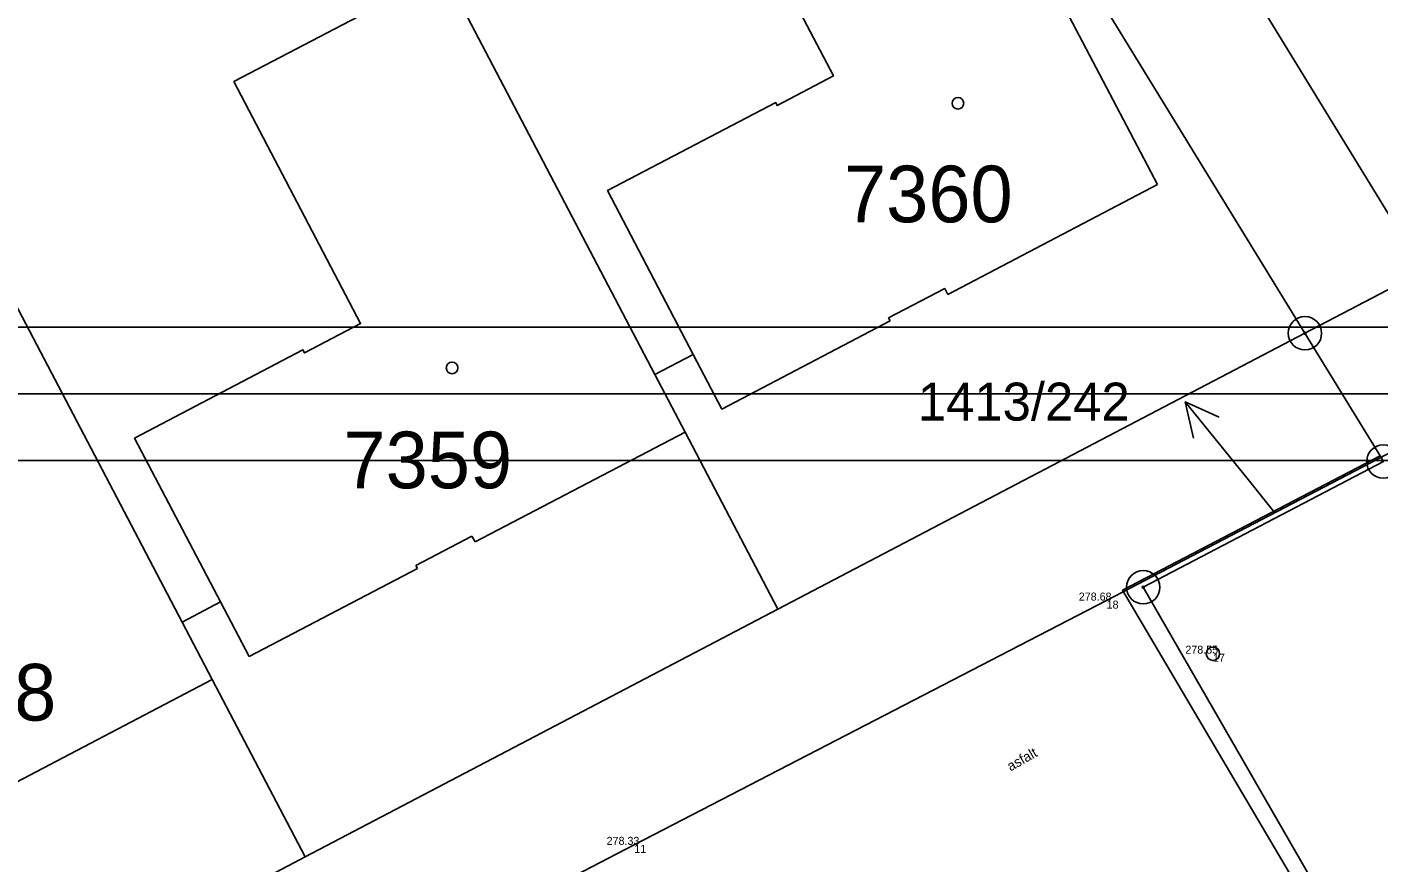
# Model space of a CAD drawing. Extents: x -771260 to -770828, y -1053564 to -1052811.
# Drawn here: x -770997.95 to -770957.41, y -1053134.53 to -1053109.45 of the extents above; entities that cross this region are included whole.
import ezdxf

# ---------------------------------------------------------------- set-up
doc = ezdxf.new("R2010")
doc.units = 0
for name, color, linetype in [('18_8_2023_ram_gs', 7, 'Continuous'), ('18_8_2023_vypln_ramu', 7, 'Continuous'), ('25_10_2019_asfalt', 7, 'Continuous'), ('25_10_2019_popis_povrchu', 7, 'Continuous'), ('25_10_2019_sachta', 7, 'Continuous'), ('25_10_2019_zamereny_bod', 7, 'Continuous'), ('25_10_2019_zamereny_bod_cislo', 7, 'Continuous'), ('25_10_2019_zamereny_bod_vyska', 7, 'Continuous'), ('Default', 7, 'Continuous'), ('DKM_Hranice parcel', 7, 'Continuous'), ('DKM_Parcelní čísla', 7, 'Continuous'), ('DKM_Pop  PČ popisy', 7, 'Continuous'), ('DKM_Vnitřní kresba', 7, 'Continuous'), ('DKM_Značky bodu BP', 7, 'Continuous'), ('DKM_Značky budov', 7, 'Continuous')]:
    doc.layers.add(name, color=color, linetype=linetype)

# ---------------------------------------------------------------- blocks, each defined once
blk = doc.blocks.new('6.200')
at = {"layer": '25_10_2019_sachta'}
blk.add_circle((0, 0), 10, dxfattribs=at)
blk = doc.blocks.new('POINT_DISPLAY')
at = {"layer": 'Default'}
blk.add_line((0, 0), (0, 0), dxfattribs=at)

msp = doc.modelspace()

# ---------------------------------------------------------------- linework, layer by layer
at = {"layer": '18_8_2023_ram_gs'}
for points in [[(-770830.522, -1053118.46), (-771040.522, -1053118.46), (-771040.522, -1053415.46), (-770830.522, -1053415.46)], [(-770832.522, -1053120.46), (-771038.522, -1053120.46), (-771038.522, -1053413.46), (-770832.522, -1053413.46)]]:
    msp.add_lwpolyline(points, close=True, dxfattribs=at)
at = {"layer": '18_8_2023_vypln_ramu'}
msp.add_lwpolyline([(-771040.522, -1053415.46), (-771036.522, -1053411.46), (-771036.522, -1053122.46), (-770834.522, -1053122.46), (-770830.522, -1053118.46), (-771040.522, -1053118.46)], close=True, dxfattribs=at)
at = {"layer": '25_10_2019_asfalt'}
for p, q in [((-770965.578, -1053126.659), (-770950.776, -1053118.92)), ((-770965.578, -1053126.659), (-770979.744, -1053133.988)), ((-770979.744, -1053133.988), (-770993.933, -1053141.321))]:
    msp.add_line(p, q, dxfattribs=at)
at = {"layer": 'DKM_Hranice parcel'}
for p, q in [((-770979, -1053087.02), (-770959.63, -1053118.64)), ((-770979.13, -1053119.88), (-770985.46, -1053107.79)), ((-770993.3, -1053127.31), (-770999.64, -1053115.22)), ((-770959.63, -1053118.64), (-770956.08, -1053116.78)), ((-770959.63, -1053118.64), (-770975.44, -1053126.92)), ((-770957.38, -1053122.32), (-770959.63, -1053118.64)), ((-770975.44, -1053126.92), (-770989.61, -1053134.35)), ((-770989.61, -1053134.35), (-771003.78, -1053141.77))]:
    msp.add_line(p, q, dxfattribs=at)
for points in [[(-770974.67, -1053076.44), (-770976.66, -1053083.17), (-770956.08, -1053116.78)], [(-770979.44, -1053087.25), (-770971.29, -1053100.37), (-770977.58, -1053103.66), (-770973.77, -1053110.92), (-770975.46, -1053111.81), (-770975.5, -1053111.72), (-770980.55, -1053114.36), (-770977.98, -1053119.28), (-770979.13, -1053119.88)], [(-770985.46, -1053107.79), (-770991.75, -1053111.09), (-770987.95, -1053118.35), (-770989.63, -1053119.23), (-770989.68, -1053119.14), (-770994.73, -1053121.79), (-770992.15, -1053126.7), (-770993.3, -1053127.31)], [(-770975.44, -1053126.92), (-770978.22, -1053121.61), (-770979.13, -1053119.88)], [(-770952.67, -1053147.43), (-770965.1, -1053126.35), (-770957.38, -1053122.32)], [(-770957.38, -1053122.32), (-770957.28, -1053122.49), (-770964.48, -1053126.26), (-770952.38, -1053147.28)], [(-770989.61, -1053134.35), (-770992.4, -1053129.03), (-770993.3, -1053127.31)]]:
    msp.add_lwpolyline(points, dxfattribs=at)
at = {"layer": 'DKM_Pop  PČ popisy'}
for p, q in [((-770961.33, -1053123.03), (-770963.219, -1053120.698)), ((-770963.219, -1053120.698), (-770962.199, -1053121.161)), ((-770963.219, -1053120.698), (-770962.977, -1053121.791)), ((-770960.53, -1053124.03), (-770961.33, -1053123.03))]:
    msp.add_line(p, q, dxfattribs=at)
at = {"layer": 'DKM_Vnitřní kresba'}
for p, q in [((-770964.05, -1053114.18), (-770971.29, -1053100.37)), ((-770970.34, -1053117.48), (-770964.05, -1053114.18)), ((-770970.43, -1053117.3), (-770972.12, -1053118.18)), ((-770970.43, -1053117.3), (-770970.34, -1053117.48)), ((-770977.12, -1053120.92), (-770972.07, -1053118.27)), ((-770972.12, -1053118.18), (-770972.07, -1053118.27)), ((-770977.98, -1053119.28), (-770977.12, -1053120.92)), ((-770984.51, -1053124.9), (-770978.22, -1053121.61)), ((-770986.29, -1053125.61), (-770984.61, -1053124.73)), ((-770984.61, -1053124.73), (-770984.51, -1053124.9)), ((-770991.29, -1053128.34), (-770986.24, -1053125.7)), ((-770986.24, -1053125.7), (-770986.29, -1053125.61)), ((-770992.15, -1053126.7), (-770991.29, -1053128.34)), ((-770998.69, -1053132.33), (-770992.4, -1053129.03))]:
    msp.add_line(p, q, dxfattribs=at)
at = {"layer": 'DKM_Značky bodu BP'}
for centre, radius in [((-770959.63, -1053118.64), 0.5), ((-770959.63, -1053118.64), 0.0303), ((-770957.28, -1053122.49), 0.5), ((-770964.48, -1053126.26), 0.5), ((-770964.48, -1053126.26), 0.0303)]:
    msp.add_circle(centre, radius, dxfattribs=at)
at = {"layer": 'DKM_Značky budov'}
for centre in [(-770970.037, -1053111.739), (-770985.207, -1053119.679)]:
    msp.add_circle(centre, 0.175, dxfattribs=at)

# ---------------------------------------------------------------- block references
at = {"layer": '25_10_2019_sachta', "xscale": 0.020000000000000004, "yscale": 0.020000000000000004}
msp.add_blockref('6.200', (-770962.389, -1053128.253), dxfattribs=at)
at = {"layer": '25_10_2019_zamereny_bod', "xscale": 0.1, "yscale": 0.10000000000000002}
for p in [(-770965.578, -1053126.659), (-770962.389, -1053128.253), (-770979.744, -1053133.988)]:
    msp.add_blockref('POINT_DISPLAY', p, dxfattribs=at)

# ---------------------------------------------------------------- texts
at = {"layer": '25_10_2019_popis_povrchu'}
msp.add_text('asfalt', height=0.3, rotation=29.5537, dxfattribs=at).set_placement((-770968.461, -1053131.788))
at = {"layer": '25_10_2019_zamereny_bod_cislo'}
for s, p in [('18', (-770965.578, -1053126.899)), ('17', (-770962.389, -1053128.493)), ('11', (-770979.744, -1053134.228))]:
    msp.add_text(s, height=0.24, dxfattribs=at).set_placement(p)
at = {"layer": '25_10_2019_zamereny_bod_vyska'}
for s, p in [('278.68 ', (-770966.413, -1053126.659)), ('278.55 ', (-770963.217, -1053128.253)), ('278.33 ', (-770980.572, -1053133.988))]:
    msp.add_text(s, height=0.24, dxfattribs=at).set_placement(p)
at = {"layer": 'DKM_Parcelní čísla'}
for s, height, p in [('7360', 1.7, (-770973.454, -1053115.31)), ('1413/242', 1.139, (-770971.239, -1053121.259)), ('7359', 1.7, (-770988.464, -1053123.29)), ('7358', 1.7, (-771002.134, -1053130.259))]:
    msp.add_text(s, height=height, dxfattribs=at).set_placement(p)

doc.saveas('drawing.dxf')
